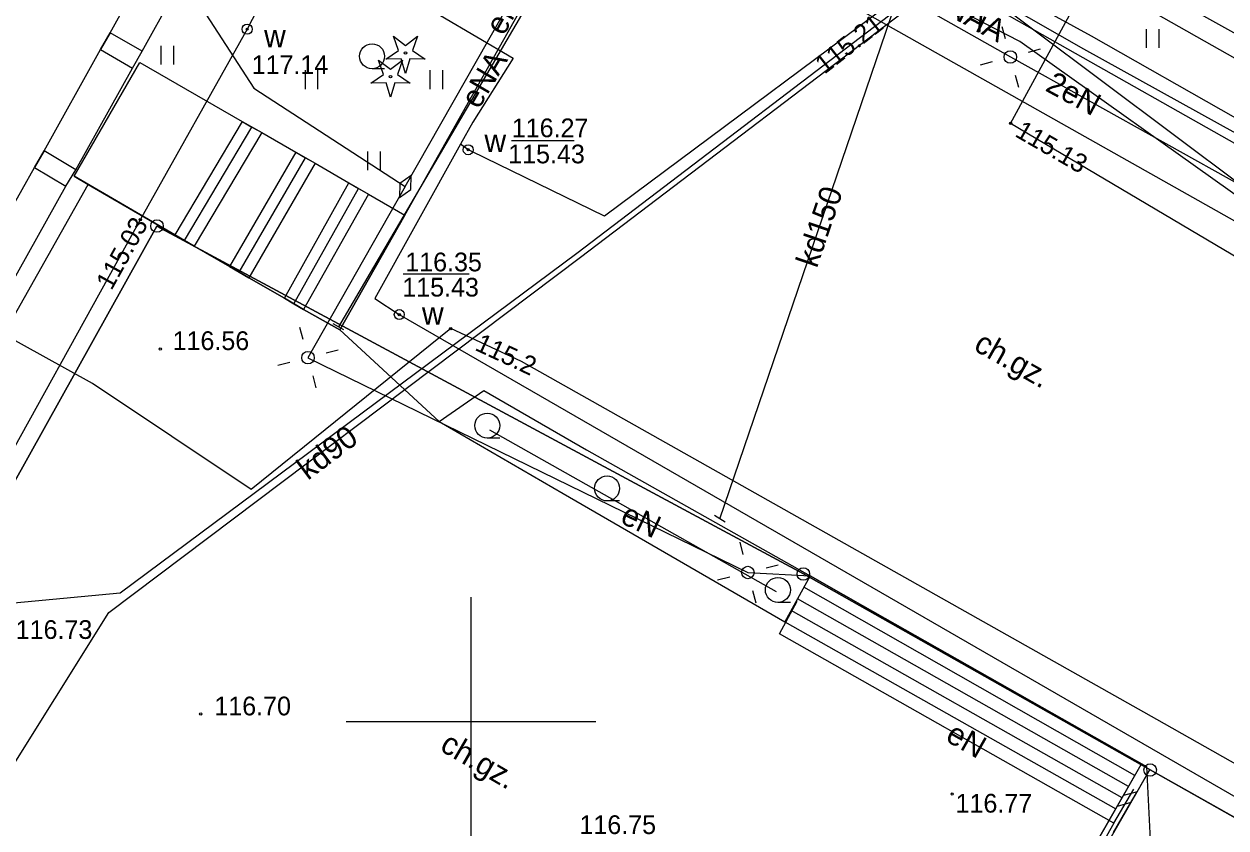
# Model space of a CAD drawing. Extents: x 6434771 to 6436222, y 5663454 to 5664782.
# Drawn here: x 6435382.1 to 6435430.23, y 5664095.75 to 5664127.94 of the extents above; entities that cross this region are included whole.
import ezdxf

# ---------------------------------------------------------------- set-up
doc = ezdxf.new("R2010")
doc.units = 0
for name, color, linetype in [('Warstwa 1', 7, 'Continuous'), ('Warstwa 10', 7, 'Continuous'), ('Warstwa 12', 7, 'Continuous'), ('Warstwa 13', 7, 'Continuous'), ('Warstwa 14', 7, 'Continuous'), ('Warstwa 19', 7, 'Continuous'), ('Warstwa 2', 7, 'Continuous'), ('Warstwa 20', 7, 'Continuous'), ('Warstwa 25', 7, 'Continuous'), ('Warstwa 36', 7, 'Continuous'), ('Warstwa 4', 7, 'Continuous'), ('Warstwa 5', 7, 'Continuous'), ('Warstwa 6', 7, 'Continuous'), ('Warstwa 63', 7, 'Continuous'), ('Warstwa 7', 7, 'Continuous'), ('Warstwa 9', 7, 'Continuous')]:
    doc.layers.add(name, color=color, linetype=linetype)

msp = doc.modelspace()

# ---------------------------------------------------------------- linework, layer by layer
at = {"layer": 'Warstwa 1'}
for p, q in [((6435363.609, 5664077.113), (6435387.426, 5664119.857)), ((6435363.609, 5664077.113), (6435387.426, 5664119.857)), ((6435387.426, 5664119.857), (6435413.31, 5664105.924)), ((6435387.426, 5664119.857), (6435413.31, 5664105.924)), ((6435413.31, 5664105.924), (6435427.196, 5664098.076)), ((6435413.31, 5664105.924), (6435427.196, 5664098.076)), ((6435427.196, 5664098.076), (6435493.063, 5664060.99)), ((6435427.196, 5664098.076), (6435493.063, 5664060.99))]:
    msp.add_line(p, q, dxfattribs=at)
for points in [[(6435385.166, 5664126.924), (6435386.443, 5664126.183), (6435386.83, 5664126.858), (6435385.555, 5664127.596)], [(6435382.518, 5664122.204), (6435383.778, 5664121.454), (6435384.172, 5664122.109), (6435382.908, 5664122.861)]]:
    msp.add_lwpolyline(points, close=True, dxfattribs=at)
at = {"layer": 'Warstwa 10'}
for p, q in [((6435426.672, 5664097.195), (6435426.125, 5664097.047)), ((6435426.426, 5664096.765), (6435425.878, 5664096.617))]:
    msp.add_line(p, q, dxfattribs=at)
for points in [[(6435396.595, 5664126.532), (6435397.097, 5664126.879), (6435396.895, 5664127.455), (6435397.38, 5664127.085), (6435397.865, 5664127.455), (6435397.663, 5664126.879), (6435398.165, 5664126.532), (6435397.555, 5664126.546), (6435397.38, 5664125.962), (6435397.205, 5664126.546)], [(6435395.994, 5664125.58), (6435396.496, 5664125.927), (6435396.294, 5664126.503), (6435396.779, 5664126.133), (6435397.264, 5664126.503), (6435397.062, 5664125.927), (6435397.564, 5664125.58), (6435396.954, 5664125.594), (6435396.779, 5664125.01), (6435396.604, 5664125.594)], [(6435426.844, 5664098.298), (6435427.191, 5664098.098), (6435422.114, 5664089.259), (6435421.767, 5664089.459)]]:
    msp.add_lwpolyline(points, close=True, dxfattribs=at)
msp.add_lwpolyline([(6435512.08, 5664031.68), (6435519.26, 5664044.9), (6435520.43, 5664047.46), (6435517.52, 5664049.32), (6435488.86, 5664065.55), (6435459.11, 5664082.2), (6435427.46, 5664100.1), (6435402.03, 5664114.43), (6435399.19, 5664115.75), (6435391.2, 5664109.31), (6435384.85, 5664113.55), (6435364.69, 5664124.71), (6435341.99, 5664084.56), (6435345.46, 5664082.7), (6435349.36, 5664079.95), (6435341.23, 5664057.14), (6435338.72, 5664053.07), (6435311.53, 5664008.68), (6435286.89, 5663965.43), (6435277.879, 5663970.039)], dxfattribs=at)
for centre, radius in [((6435397.38, 5664126.787), 0.05), ((6435396.779, 5664125.835), 0.05), ((6435387.426, 5664119.857), 0.25), ((6435413.31, 5664105.924), 0.25), ((6435427.196, 5664098.076), 0.25)]:
    msp.add_circle(centre, radius, dxfattribs=at)
at = {"layer": 'Warstwa 12'}
for points in [[(6435449.062, 5664192.006), (6435446.505, 5664189.847), (6435434.719, 5664177.819), (6435430.934, 5664173.304), (6435423.928, 5664164.598), (6435416.614, 5664153.526), (6435409.972, 5664142.626), (6435402.254, 5664128.699), (6435394.698, 5664115.819)], [(6435478.35, 5664095.7), (6435477.58, 5664094.78), (6435457.22, 5664105.95), (6435445.19, 5664112.38), (6435431.09, 5664120.76), (6435421.98, 5664127.25), (6435405.57, 5664135.69), (6435409.44, 5664142.14), (6435410.09, 5664141.9), (6435416, 5664151.63)], [(6435478.35, 5664095.7), (6435477.58, 5664094.78), (6435457.22, 5664105.95), (6435445.19, 5664112.38), (6435431.09, 5664120.76), (6435421.98, 5664127.25), (6435405.57, 5664135.69), (6435409.44, 5664142.14), (6435410.09, 5664141.9), (6435416, 5664151.63)], [(6435399.358, 5664149.784), (6435405.585, 5664140.419), (6435430.938, 5664121.422)], [(6435364.59, 5664061.14), (6435352.7, 5664067.15), (6435338.38, 5664075.89), (6435349.33, 5664096.43), (6435372.94, 5664137.52), (6435389.39, 5664128.34), (6435391.31, 5664125.38), (6435397.37, 5664121.437)], [(6435397.37, 5664121.437), (6435405.499, 5664135.73)], [(6435405.499, 5664135.73), (6435421.6, 5664126.625)], [(6435423.145, 5664135.337), (6435421.552, 5664132.606), (6435436.304, 5664124.407), (6435447.123, 5664118.397), (6435460.564, 5664110.934), (6435470.68, 5664105.309)], [(6435507.295, 5664079.249), (6435505.124, 5664075.095), (6435479.02, 5664089.831), (6435469.802, 5664094.992), (6435459.42, 5664101.508), (6435443.831, 5664110.796), (6435421.608, 5664123.965), (6435424.298, 5664128.932), (6435424.108, 5664132.225), (6435421.969, 5664134.001)], [(6435391.44, 5664128.52), (6435393.18, 5664131.6), (6435397.32, 5664129.16), (6435401.69, 5664126.58), (6435400.08, 5664124.01), (6435399.58, 5664123.14)], [(6435470.773, 5664107.501), (6435468.368, 5664102.96), (6435467.446, 5664102.791), (6435462.173, 5664105.884), (6435456.498, 5664108.833), (6435442.193, 5664117.606), (6435424.85, 5664127.456), (6435419.187, 5664130.564), (6435405.352, 5664120.251), (6435400.029, 5664122.838), (6435399.89, 5664122.91), (6435399.58, 5664123.14)], [(6435391.44, 5664128.52), (6435391.04, 5664127.74), (6435386.76, 5664120.11), (6435373.37, 5664095.92), (6435364.25, 5664079.26), (6435361.64, 5664078.29), (6435360.56, 5664076.71), (6435360.41, 5664072.68), (6435355.59, 5664063.46), (6435354.12, 5664060.68), (6435353.83, 5664060.26)], [(6435421.6, 5664126.625), (6435430.938, 5664121.422)], [(6435399.58, 5664123.14), (6435396.15, 5664116.95), (6435397.13, 5664116.31), (6435446.87, 5664087.62), (6435471.43, 5664073.42), (6435489.49, 5664063.95), (6435508.84, 5664053.25), (6435525.1, 5664044.89), (6435529.54, 5664053.33)], [(6435397.37, 5664121.437), (6435393.473, 5664114.584), (6435411.09, 5664105.981), (6435413.579, 5664105.851), (6435427.048, 5664098.218), (6435427.273, 5664093.675), (6435426.619, 5664092.553), (6435448.119, 5664079.973), (6435448.836, 5664081.375), (6435467.53, 5664070.779), (6435466.897, 5664069.746), (6435488.379, 5664058.147), (6435488.816, 5664058.772), (6435493.282, 5664060.898), (6435507, 5664053.172), (6435507.327, 5664052.048), (6435524.912, 5664041.596), (6435526.485, 5664044.377), (6435528, 5664047.229), (6435529.364, 5664050.072), (6435532.749, 5664055.402)], [(6435425.74, 5664095.94), (6435412.35, 5664103.52), (6435413.06, 5664104.83)], [(6435425.74, 5664095.94), (6435426.54, 5664097.3)], [(6435425.74, 5664095.94), (6435422.19, 5664089.65), (6435425.12, 5664087.97), (6435429.81, 5664085.32), (6435436.04, 5664081.86), (6435440.82, 5664079.17), (6435445.51, 5664076.52), (6435449.12, 5664074.5), (6435451.87, 5664079.35), (6435464.24, 5664072.34), (6435461.54, 5664067.55), (6435465.52, 5664065.27), (6435470.24, 5664062.65), (6435474.95, 5664059.94), (6435480.94, 5664056.59), (6435485.82, 5664053.79), (6435488.68, 5664052.82), (6435491.81, 5664058.25), (6435498.51, 5664054.44), (6435492.26, 5664043.25)]]:
    msp.add_lwpolyline(points, dxfattribs=at)
at = {"layer": 'Warstwa 14'}
msp.add_line((6435404.137, 5664123.264), (6435401.624, 5664123.264), dxfattribs=at)
msp.add_lwpolyline([(6435399.93, 5664117.927), (6435397.285, 5664117.927)], dxfattribs=at)
for centre in [(6435421.608, 5664123.965), (6435399.89, 5664122.91), (6435386.76, 5664120.11), (6435397.13, 5664116.31), (6435399.19, 5664115.75)]:
    msp.add_circle(centre, 0.045, dxfattribs=at)
at = {"layer": 'Warstwa 19'}
msp.add_lwpolyline([(6435397.137, 5664120.995), (6435397.591, 5664121.32), (6435397.603, 5664121.879), (6435397.149, 5664121.554)], close=True, dxfattribs=at)
at = {"layer": 'Warstwa 2'}
for centre in [(6435421.6, 5664126.625), (6435393.473, 5664114.584), (6435411.09, 5664105.981)]:
    msp.add_circle(centre, 0.25, dxfattribs=at)
at = {"layer": 'Warstwa 20'}
for p, q in [((6435394.915, 5664115.695), (6435394.481, 5664115.943)), ((6435410.175, 5664107.999), (6435409.749, 5664108.261))]:
    msp.add_line(p, q, dxfattribs=at)
at = {"layer": 'Warstwa 25'}
for centre in [(6435387.56, 5664114.93), (6435389.18, 5664100.32), (6435419.27, 5664097.11)]:
    msp.add_circle(centre, 0.045, dxfattribs=at)
at = {"layer": 'Warstwa 36'}
for p, q in [((6435426.587, 5664097.852), (6435413.325, 5664105.389)), ((6435426.331, 5664097.406), (6435413.073, 5664104.927)), ((6435426.075, 5664096.96), (6435412.82, 5664104.465))]:
    msp.add_line(p, q, dxfattribs=at)
for points in [[(6435386.735, 5664126.406), (6435390.837, 5664124.046), (6435391.621, 5664123.597), (6435392.992, 5664122.81), (6435393.767, 5664122.371), (6435395.107, 5664121.585), (6435395.892, 5664121.135), (6435397.352, 5664120.287), (6435394.756, 5664115.699), (6435393.296, 5664116.516), (6435392.532, 5664116.965), (6435391.111, 5664117.783), (6435390.337, 5664118.242), (6435388.916, 5664119.049), (6435388.142, 5664119.499), (6435384.11, 5664121.847)], [(6435425.818, 5664096.513), (6435426.844, 5664098.298), (6435413.579, 5664105.851), (6435412.567, 5664104.003)]]:
    msp.add_lwpolyline(points, close=True, dxfattribs=at)
for points in [[(6435390.837, 5664124.046), (6435388.142, 5664119.499)], [(6435388.529, 5664119.274), (6435391.229, 5664123.821)], [(6435391.621, 5664123.597), (6435388.916, 5664119.049)], [(6435392.992, 5664122.81), (6435390.337, 5664118.242)], [(6435390.724, 5664118.012), (6435393.379, 5664122.59)], [(6435393.767, 5664122.371), (6435391.111, 5664117.783)], [(6435392.532, 5664116.965), (6435395.107, 5664121.585)], [(6435392.914, 5664116.741), (6435395.5, 5664121.36)], [(6435395.892, 5664121.135), (6435393.296, 5664116.516)]]:
    msp.add_lwpolyline(points, dxfattribs=at)
at = {"layer": 'Warstwa 4'}
for points in [[(6435421.402, 5664127.348), (6435421.269, 5664127.83)], [(6435422.323, 5664126.823), (6435422.805, 5664126.956)], [(6435420.877, 5664126.427), (6435420.395, 5664126.294)], [(6435421.798, 5664125.902), (6435421.931, 5664125.42)], [(6435393.281, 5664115.309), (6435393.154, 5664115.793)], [(6435394.198, 5664114.776), (6435394.682, 5664114.903)], [(6435392.748, 5664114.392), (6435392.264, 5664114.265)], [(6435393.665, 5664113.859), (6435393.792, 5664113.375)], [(6435412.242, 5664105.206), (6435400.759, 5664111.675)], [(6435410.903, 5664106.707), (6435410.778, 5664107.192)], [(6435411.816, 5664106.168), (6435412.301, 5664106.293)], [(6435410.364, 5664105.794), (6435409.879, 5664105.669)], [(6435411.277, 5664105.255), (6435411.402, 5664104.77)]]:
    msp.add_lwpolyline(points, dxfattribs=at)
for centre in [(6435391.04, 5664127.74), (6435399.89, 5664122.91), (6435397.13, 5664116.31)]:
    msp.add_circle(centre, 0.2, dxfattribs=at)
at = {"layer": 'Warstwa 5'}
for p, q in [((6435386.83, 5664126.858), (6435389.074, 5664130.897)), ((6435397.352, 5664120.287), (6435402.697, 5664129.773)), ((6435412.891, 5664130.04), (6435438.538, 5664115.56)), ((6435427.058, 5664126.988), (6435427.058, 5664127.738)), ((6435427.558, 5664126.988), (6435427.558, 5664127.738)), ((6435386.443, 5664126.183), (6435386.83, 5664126.858)), ((6435387.596, 5664126.328), (6435387.596, 5664127.078)), ((6435388.096, 5664126.328), (6435388.096, 5664127.078)), ((6435384.11, 5664121.847), (6435386.735, 5664126.406)), ((6435386.735, 5664126.406), (6435390.837, 5664124.046)), ((6435384.172, 5664122.109), (6435386.443, 5664126.183)), ((6435393.372, 5664125.343), (6435393.372, 5664126.093)), ((6435393.872, 5664125.343), (6435393.872, 5664126.093)), ((6435398.372, 5664125.343), (6435398.372, 5664126.093)), ((6435398.872, 5664125.343), (6435398.872, 5664126.093)), ((6435390.837, 5664124.046), (6435391.229, 5664123.821)), ((6435391.229, 5664123.821), (6435391.621, 5664123.597)), ((6435391.621, 5664123.597), (6435392.992, 5664122.81)), ((6435392.992, 5664122.81), (6435393.379, 5664122.591)), ((6435393.379, 5664122.591), (6435393.767, 5664122.371)), ((6435395.872, 5664122.093), (6435395.872, 5664122.843)), ((6435396.372, 5664122.093), (6435396.372, 5664122.843)), ((6435383.778, 5664121.454), (6435384.172, 5664122.109)), ((6435393.767, 5664122.371), (6435395.107, 5664121.585)), ((6435357, 5664072.63), (6435384.666, 5664121.523)), ((6435381.523, 5664117.413), (6435383.778, 5664121.454)), ((6435384.11, 5664121.847), (6435384.666, 5664121.523)), ((6435395.107, 5664121.585), (6435395.5, 5664121.36)), ((6435395.5, 5664121.36), (6435395.892, 5664121.135)), ((6435395.892, 5664121.135), (6435397.352, 5664120.287))]:
    msp.add_line(p, q, dxfattribs=at)
at = {"layer": 'Warstwa 6'}
for p, q in [((6435396.539, 5664126.153), (6435396.039, 5664126.153)), ((6435401.153, 5664111.365), (6435400.653, 5664111.365)), ((6435405.949, 5664108.847), (6435405.449, 5664108.847)), ((6435412.791, 5664104.785), (6435412.291, 5664104.785))]:
    msp.add_line(p, q, dxfattribs=at)
for points in [[(6435363.609, 5664077.113), (6435387.426, 5664119.857), (6435413.31, 5664105.924), (6435427.196, 5664098.076), (6435493.063, 5664060.99), (6435506.96, 5664053.173), (6435525.231, 5664042.382), (6435541.744, 5664033.383), (6435549.389, 5664047.071), (6435585.542, 5664026.395), (6435623.165, 5664009.022), (6435627.073, 5664014.655), (6435637.85, 5664030.095), (6435641.864, 5664030.387), (6435649.263, 5664050.158), (6435652.299, 5664065.522)], [(6435421.61, 5663811.04), (6435514.97, 5663977.09), (6435575.72, 5663942.78), (6435579.487, 5663948.005), (6435603.636, 5663981.906), (6435623.165, 5664009.022), (6435585.542, 5664026.395), (6435549.389, 5664047.071), (6435541.744, 5664033.383), (6435525.231, 5664042.382), (6435506.96, 5664053.173), (6435493.063, 5664060.99), (6435427.196, 5664098.076), (6435413.31, 5664105.924), (6435387.426, 5664119.857), (6435363.609, 5664077.113)]]:
    msp.add_lwpolyline(points, dxfattribs=at)
for centre, radius in [((6435391.04, 5664127.74), 0.045), ((6435396.039, 5664126.653), 0.5), ((6435399.89, 5664122.91), 0.045), ((6435397.13, 5664116.31), 0.045), ((6435400.653, 5664111.865), 0.5), ((6435405.449, 5664109.347), 0.5), ((6435412.291, 5664105.285), 0.5)]:
    msp.add_circle(centre, radius, dxfattribs=at)
at = {"layer": 'Warstwa 63'}
for p, q in [((6435400, 5664105), (6435400, 5664095)), ((6435405, 5664100), (6435395, 5664100))]:
    msp.add_line(p, q, dxfattribs=at)
at = {"layer": 'Warstwa 7'}
for points in [[(6435409.962, 5664108.13), (6435418.572, 5664133.392), (6435421.158, 5664137.241), (6435444.212, 5664174.744), (6435468.996, 5664191.765)], [(6435418.572, 5664133.392), (6435455.105, 5664112.71), (6435459.628, 5664107.175), (6435436.721, 5664062.82)], [(6435364.914, 5664014.555), (6435357.033, 5664043.581), (6435350.263, 5664057.673), (6435362.566, 5664080.216), (6435376.437, 5664104.279), (6435385.959, 5664105.164), (6435404.244, 5664118.774), (6435419.072, 5664130.076), (6435424.534, 5664126.949), (6435442.088, 5664117.237), (6435456.234, 5664108.526), (6435461.909, 5664105.538), (6435468.455, 5664101.919), (6435471.349, 5664107.174)], [(6435360.08, 5664074.1), (6435375.27, 5664100.25), (6435381.179, 5664097.464), (6435385.499, 5664104.38), (6435404.392, 5664118.612), (6435419.007, 5664129.726), (6435424.192, 5664126.774), (6435441.773, 5664116.841), (6435456.161, 5664108.277), (6435461.837, 5664105.409), (6435468.412, 5664101.629), (6435471.518, 5664107.072)]]:
    msp.add_lwpolyline(points, dxfattribs=at)
at = {"layer": 'Warstwa 9'}
for p, q in [((6435385.555, 5664127.596), (6435387.806, 5664131.641)), ((6435397.352, 5664120.287), (6435402.697, 5664129.773)), ((6435412.891, 5664130.04), (6435438.538, 5664115.56)), ((6435385.166, 5664126.924), (6435385.555, 5664127.596)), ((6435382.908, 5664122.861), (6435385.166, 5664126.924)), ((6435382.518, 5664122.204), (6435382.908, 5664122.861)), ((6435380.242, 5664118.151), (6435382.518, 5664122.204)), ((6435357, 5664072.63), (6435384.666, 5664121.523)), ((6435384.666, 5664121.523), (6435388.142, 5664119.499)), ((6435394.756, 5664115.699), (6435397.352, 5664120.287)), ((6435388.142, 5664119.499), (6435388.529, 5664119.274)), ((6435388.529, 5664119.274), (6435388.916, 5664119.049)), ((6435388.916, 5664119.049), (6435390.337, 5664118.242)), ((6435390.337, 5664118.242), (6435390.724, 5664118.012)), ((6435390.724, 5664118.012), (6435391.111, 5664117.783)), ((6435391.111, 5664117.783), (6435392.532, 5664116.965)), ((6435392.532, 5664116.965), (6435392.914, 5664116.741)), ((6435392.914, 5664116.741), (6435393.296, 5664116.516)), ((6435393.296, 5664116.516), (6435394.756, 5664115.699)), ((6435394.756, 5664115.699), (6435398.722, 5664112.03)), ((6435394.756, 5664115.699), (6435398.722, 5664112.03)), ((6435398.722, 5664112.03), (6435400.517, 5664113.269)), ((6435400.517, 5664113.269), (6435404.629, 5664110.889)), ((6435398.722, 5664112.03), (6435403.698, 5664109.15)), ((6435404.629, 5664110.889), (6435413.579, 5664105.851)), ((6435403.698, 5664109.15), (6435412.567, 5664104.003)), ((6435413.579, 5664105.851), (6435426.844, 5664098.298)), ((6435412.567, 5664104.003), (6435425.818, 5664096.513)), ((6435426.672, 5664097.195), (6435427.191, 5664098.098)), ((6435426.844, 5664098.298), (6435427.191, 5664098.098)), ((6435426.425, 5664096.765), (6435426.672, 5664097.195)), ((6435424.541, 5664094.288), (6435425.818, 5664096.513)), ((6435425.735, 5664095.564), (6435426.425, 5664096.765))]:
    msp.add_line(p, q, dxfattribs=at)

# ---------------------------------------------------------------- texts
at = {"layer": 'Warstwa 13'}
for s, rotation, p in [('eNA', 332.7796, (6435418.317, 5664128.668)), ('eN', 61.0658, (6435401.308, 5664127.438)), ('iA', 332.7796, (6435420.159, 5664127.681)), ('eNA', 59.6048, (6435400.314, 5664124.503)), ('2eN ', 331.5649, (6435422.955, 5664125.296)), ('eN', 334.6646, (6435405.93, 5664107.992)), ('eN', 330.4878, (6435418.955, 5664099.264))]:
    msp.add_text(s, height=0.9, rotation=rotation, dxfattribs=at).set_placement(p)
at = {"layer": 'Warstwa 14'}
for s, rotation, p in [('115.21', 38.0043, (6435414.157, 5664125.913)), ('115.13', 330.0409, (6435421.744, 5664123.468)), ('115.03', 61.0315, (6435385.604, 5664117.248)), ('115.2', 335.0714, (6435400.119, 5664114.905))]:
    msp.add_text(s, height=0.75, rotation=rotation, dxfattribs=at).set_placement(p)
for p in [(6435401.492, 5664122.367), (6435397.251, 5664117.032)]:
    msp.add_text('115.43', height=0.75, dxfattribs=at).set_placement(p)
at = {"layer": 'Warstwa 25'}
for s, p in [('116.56', (6435388.053, 5664114.89)), ('116.73', (6435381.771, 5664103.322)), ('116.70', (6435389.725, 5664100.261)), ('116.77', (6435419.406, 5664096.367)), ('116.75', (6435404.345, 5664095.509))]:
    msp.add_text(s, height=0.75, dxfattribs=at).set_placement(p)
at = {"layer": 'Warstwa 5'}
for p in [(6435391.716, 5664127.017), (6435400.54, 5664122.825), (6435398.039, 5664115.908)]:
    msp.add_text('w', height=0.9, dxfattribs=at).set_placement(p)
at = {"layer": 'Warstwa 6'}
for s, p in [('117.14', (6435391.219, 5664125.938)), ('116.27', (6435401.636, 5664123.412)), ('116.35', (6435397.371, 5664118.042))]:
    msp.add_text(s, height=0.75, dxfattribs=at).set_placement(p)
at = {"layer": 'Warstwa 7'}
for s, rotation, p in [('kd150', 71.1785, (6435413.849, 5664118.14)), ('kd90', 36.9902, (6435393.467, 5664109.65))]:
    msp.add_text(s, height=0.9, rotation=rotation, dxfattribs=at).set_placement(p)
at = {"layer": 'Warstwa 9'}
for rotation, p in [(330.5508, (6435420.084, 5664114.909)), (329.8747, (6435398.709, 5664098.878))]:
    msp.add_text('ch.gz.', height=0.9, rotation=rotation, dxfattribs=at).set_placement(p)

doc.saveas('drawing.dxf')
